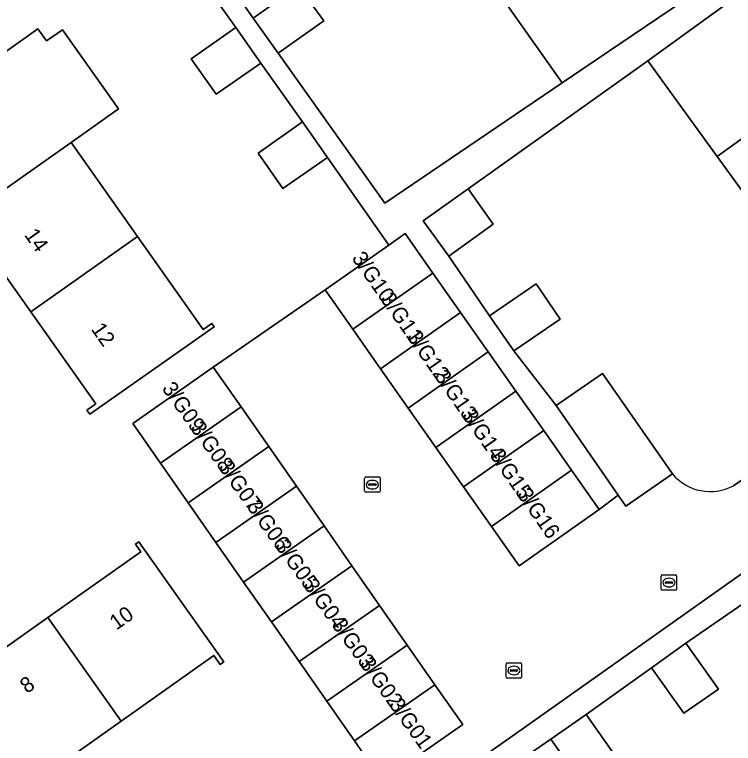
# Model space of a CAD drawing. Extents: x 159352 to 160617, y 385888 to 387323.
# Drawn here: x 160366.82 to 160413.66, y 386630 to 386677.5 of the extents above; entities that cross this region are included whole.
import ezdxf

# ---------------------------------------------------------------- set-up
doc = ezdxf.new("R2010")
doc.units = 0
for name, color, linetype in [('IMGEO_Erf', 7, 'Continuous'), ('IMGEO_Muur', 7, 'Continuous'), ('IMGEO_Pand', 7, 'Continuous'), ('IMGEO_Pand_nummerreeks', 7, 'Continuous'), ('IMGEO_Rijbaan_lokaal_open', 7, 'Continuous'), ('IMGEO_Rioolput', 7, 'Continuous'), ('IMGEO_Voetpad_open', 7, 'Continuous')]:
    doc.layers.add(name, color=color, linetype=linetype)

msp = doc.modelspace()

# ---------------------------------------------------------------- linework, layer by layer
at = {"layer": 'IMGEO_Erf'}
for points in [[(160379.657, 386681.144), (160382.362, 386677.264), (160385.329, 386679.377), (160386.961, 386677.085), (160383.994, 386674.972), (160390.944, 386665.212), (160402.496, 386673.041), (160398.159, 386679.214)], [(160379.939, 386643.092), (160378.134, 386645.679), (160376.328, 386648.265), (160374.523, 386650.852), (160379.768, 386654.513), (160387.047, 386659.554), (160391.2, 386662.476), (160387.203, 386668.188), (160384.302, 386666.158), (160382.682, 386668.473), (160385.583, 386670.503), (160382.856, 386674.33), (160379.955, 386672.3), (160378.335, 386674.615), (160381.236, 386676.645), (160378.512, 386680.475)], [(160366.295, 386675.121), (160368.342, 386676.568), (160368.899, 386675.779), (160369.935, 386676.511), (160373.585, 386671.347), (160370.502, 386669.168), (160374.84, 386663.03), (160379.117, 386656.979), (160379.669, 386657.368), (160379.824, 386657.147), (160371.73, 386651.445), (160371.537, 386651.72), (160372.118, 386652.129), (160367.882, 386658.113), (160363.54, 386664.247)], [(160417.649, 386658.199), (160414.225, 386660.097), (160417.037, 386662.137), (160412.607, 386668.245), (160408.088, 386674.477), (160396.365, 386666.142), (160398.001, 386663.841), (160395.106, 386661.749), (160397.768, 386657.865), (160400.795, 386659.942), (160402.367, 386657.653), (160399.34, 386655.576), (160402.102, 386652.009), (160405.136, 386654.113), (160409.68, 386647.564)], [(160413.656, 386646.793), (160420.247, 386651.457), (160419.93, 386655.053), (160417.649, 386658.199)], [(160448.251, 386638.759), (160448.013, 386639.218), (160439.789, 386652.073), (160436.976, 386650.17), (160434.649, 386653.469), (160428.913, 386649.412), (160431.1, 386646.388), (160428.945, 386644.883), (160426.783, 386647.871), (160422.907, 386645.159), (160425.075, 386642.18), (160422.758, 386640.562), (160420.623, 386643.497), (160416.845, 386640.827), (160418.856, 386637.838), (160416.581, 386636.249), (160414.543, 386639.279), (160410.564, 386636.52), (160412.692, 386633.533), (160410.435, 386631.957), (160408.322, 386634.924), (160404.069, 386631.88), (160406.12, 386628.944)], [(160356.66, 386629.471), (160362.82, 386633.832), (160368.982, 386638.193), (160375.048, 386642.487), (160374.696, 386642.984), (160374.914, 386643.139), (160377.802, 386639.058), (160380.459, 386635.304), (160380.218, 386635.134), (160379.801, 386635.723), (160373.76, 386631.447), (160367.599, 386627.086)], [(160390.238, 386628.336), (160388.966, 386630.158), (160387.161, 386632.745), (160385.356, 386635.331), (160383.55, 386637.918), (160381.745, 386640.505), (160379.939, 386643.092)], [(160403.814, 386627.334), (160401.763, 386630.269), (160395.686, 386626.073)]]:
    msp.add_lwpolyline(points, dxfattribs=at)
msp.add_arc((160412.139, 386649.609), 3.198, 219.7397, 298.3119, dxfattribs=at)
at = {"layer": 'IMGEO_Muur'}
for points in [[(160379.768, 386654.513), (160387.047, 386659.554)], [(160420.247, 386651.457), (160413.656, 386646.793)]]:
    msp.add_lwpolyline(points, dxfattribs=at)
msp.add_arc((160412.139, 386649.609), 3.198, 219.7397, 298.3119, dxfattribs=at)
at = {"layer": 'IMGEO_Pand'}
for points in [[(160398.159, 386679.214), (160402.496, 386673.041), (160406.263, 386675.594), (160410.401, 386678.399), (160410.216, 386678.671), (160409.768, 386678.368), (160405.512, 386684.383)], [(160419.797, 386673.461), (160415.554, 386679.312), (160416.181, 386679.766), (160415.905, 386680.147), (160411.858, 386677.212), (160408.088, 386674.477), (160412.607, 386668.245)], [(160382.362, 386677.264), (160383.994, 386674.972), (160386.961, 386677.085), (160385.329, 386679.377)], [(160368.342, 386676.568), (160366.295, 386675.121), (160366.165, 386675.305), (160359.198, 386670.381), (160363.54, 386664.247), (160370.502, 386669.168), (160373.585, 386671.347), (160369.935, 386676.511), (160368.899, 386675.779)], [(160378.335, 386674.615), (160379.955, 386672.3), (160382.856, 386674.33), (160381.236, 386676.645)], [(160424.227, 386667.353), (160419.797, 386673.461), (160412.607, 386668.245), (160417.037, 386662.137)], [(160382.682, 386668.473), (160384.302, 386666.158), (160387.203, 386668.188), (160385.583, 386670.503)], [(160374.84, 386663.03), (160370.502, 386669.168), (160363.54, 386664.247), (160367.882, 386658.113)], [(160396.365, 386666.142), (160393.436, 386664.06), (160395.106, 386661.749), (160398.001, 386663.841)], [(160367.882, 386658.113), (160372.118, 386652.129), (160371.537, 386651.72), (160371.73, 386651.445), (160379.824, 386657.147), (160379.669, 386657.368), (160379.117, 386656.979), (160374.84, 386663.03)], [(160394.069, 386660.654), (160392.262, 386663.223), (160391.2, 386662.476), (160387.047, 386659.554), (160388.853, 386656.986)], [(160390.66, 386654.418), (160395.875, 386658.086), (160394.069, 386660.654), (160388.853, 386656.986)], [(160397.768, 386657.865), (160399.34, 386655.576), (160402.367, 386657.653), (160400.795, 386659.942)], [(160392.466, 386651.849), (160397.682, 386655.517), (160395.875, 386658.086), (160390.66, 386654.418)], [(160394.273, 386649.28), (160399.488, 386652.949), (160397.682, 386655.517), (160392.466, 386651.849)], [(160374.523, 386650.852), (160376.328, 386648.265), (160381.573, 386651.926), (160379.768, 386654.513)], [(160405.136, 386654.113), (160402.102, 386652.009), (160406.144, 386646.184), (160406.647, 386645.459), (160409.68, 386647.564)], [(160396.079, 386646.712), (160401.295, 386650.38), (160399.488, 386652.949), (160394.273, 386649.28)], [(160378.134, 386645.679), (160383.379, 386649.339), (160381.573, 386651.926), (160376.328, 386648.265)], [(160397.886, 386644.143), (160403.101, 386647.812), (160401.295, 386650.38), (160396.079, 386646.712)], [(160379.939, 386643.092), (160385.184, 386646.753), (160383.379, 386649.339), (160378.134, 386645.679)], [(160399.693, 386641.574), (160404.908, 386645.243), (160403.101, 386647.812), (160397.886, 386644.143)], [(160381.745, 386640.505), (160386.99, 386644.166), (160385.184, 386646.753), (160379.939, 386643.092)], [(160383.55, 386637.918), (160388.795, 386641.579), (160386.99, 386644.166), (160381.745, 386640.505)], [(160373.76, 386631.447), (160379.801, 386635.723), (160380.218, 386635.134), (160380.459, 386635.304), (160377.802, 386639.058), (160374.914, 386643.139), (160374.696, 386642.984), (160375.048, 386642.487), (160368.982, 386638.193)], [(160385.356, 386635.331), (160390.601, 386638.992), (160388.795, 386641.579), (160383.55, 386637.918)], [(160387.161, 386632.745), (160392.406, 386636.406), (160390.601, 386638.992), (160385.356, 386635.331)], [(160367.599, 386627.086), (160373.76, 386631.447), (160368.982, 386638.193), (160362.82, 386633.832)], [(160388.966, 386630.158), (160394.212, 386633.819), (160392.406, 386636.406), (160387.161, 386632.745)], [(160408.322, 386634.924), (160410.435, 386631.957), (160412.692, 386633.533), (160410.564, 386636.52)], [(160396.017, 386631.232), (160394.212, 386633.819), (160388.966, 386630.158), (160390.238, 386628.336), (160390.772, 386627.571), (160391.077, 386627.784)], [(160401.763, 386630.269), (160403.814, 386627.334), (160406.12, 386628.944), (160404.069, 386631.88)]]:
    msp.add_lwpolyline(points, close=True, dxfattribs=at)
at = {"layer": 'IMGEO_Rijbaan_lokaal_open'}
for points in [[(160392.489, 386625.721), (160400.403, 386631.301), (160428.088, 386650.897), (160436.704, 386656.955), (160434.078, 386661.242), (160428.231, 386657.105), (160420.247, 386651.457), (160413.656, 386646.793)], [(160396.079, 386646.712), (160394.273, 386649.28), (160392.466, 386651.849), (160390.66, 386654.418), (160388.853, 386656.986), (160387.047, 386659.554), (160379.768, 386654.513), (160381.573, 386651.926), (160383.379, 386649.339), (160385.184, 386646.753), (160386.99, 386644.166), (160388.795, 386641.579), (160390.601, 386638.992), (160392.406, 386636.406), (160394.212, 386633.819), (160396.017, 386631.232), (160391.077, 386627.784)], [(160409.68, 386647.564), (160406.647, 386645.459), (160406.144, 386646.184), (160404.908, 386645.243), (160399.693, 386641.574), (160397.886, 386644.143), (160396.079, 386646.712)]]:
    msp.add_lwpolyline(points, dxfattribs=at)
msp.add_arc((160412.139, 386649.609), 3.198, 219.7397, 298.3119, dxfattribs=at)
at = {"layer": 'IMGEO_Rioolput'}
for p, q in [((160389.63, 386646.435), (160389.63, 386647.287)), ((160389.705, 386647.361), (160390.557, 386647.361)), ((160390.631, 386647.287), (160390.631, 386646.435)), ((160389.889, 386646.855), (160389.889, 386646.867)), ((160390.327, 386646.818), (160389.929, 386646.818)), ((160389.932, 386646.904), (160390.33, 386646.904)), ((160390.118, 386647.141), (160390.143, 386647.141)), ((160390.373, 386646.867), (160390.373, 386646.855)), ((160390.557, 386646.361), (160389.705, 386646.361)), ((160390.141, 386646.581), (160390.116, 386646.581)), ((160408.957, 386640.053), (160408.957, 386640.905)), ((160409.032, 386640.979), (160409.884, 386640.979)), ((160409.445, 386640.759), (160409.47, 386640.759)), ((160409.958, 386640.905), (160409.958, 386640.053)), ((160409.216, 386640.473), (160409.216, 386640.485)), ((160409.654, 386640.436), (160409.256, 386640.436)), ((160409.259, 386640.522), (160409.657, 386640.522)), ((160409.468, 386640.199), (160409.443, 386640.199)), ((160409.7, 386640.485), (160409.7, 386640.473)), ((160409.884, 386639.979), (160409.032, 386639.979)), ((160398.856, 386634.323), (160398.856, 386635.175)), ((160398.931, 386635.249), (160399.783, 386635.249)), ((160399.344, 386635.029), (160399.369, 386635.029)), ((160399.857, 386635.175), (160399.857, 386634.323)), ((160399.115, 386634.743), (160399.115, 386634.755)), ((160399.553, 386634.706), (160399.155, 386634.706)), ((160399.158, 386634.792), (160399.556, 386634.792)), ((160399.367, 386634.469), (160399.342, 386634.469)), ((160399.599, 386634.755), (160399.599, 386634.743)), ((160399.783, 386634.249), (160398.931, 386634.249))]:
    msp.add_line(p, q, dxfattribs=at)
for points in [[(160389.63, 386646.435), (160389.63, 386647.287)], [(160389.705, 386647.361), (160390.557, 386647.361)], [(160390.631, 386647.287), (160390.631, 386646.435)], [(160390.557, 386646.361), (160389.705, 386646.361)], [(160408.957, 386640.053), (160408.957, 386640.905)], [(160409.032, 386640.979), (160409.884, 386640.979)], [(160409.958, 386640.905), (160409.958, 386640.053)], [(160409.884, 386639.979), (160409.032, 386639.979)], [(160398.856, 386634.323), (160398.856, 386635.175)], [(160398.931, 386635.249), (160399.783, 386635.249)], [(160399.857, 386635.175), (160399.857, 386634.323)], [(160399.783, 386634.249), (160398.931, 386634.249)]]:
    msp.add_lwpolyline(points, dxfattribs=at)
for centre, radius, start, end in [((160389.707, 386647.285), 0.0765, 91.552, 178.448), ((160389.707, 386647.285), 0.0765, 91.552, 178.448), ((160390.555, 386647.285), 0.0765, 1.552, 88.448), ((160390.555, 386647.285), 0.0765, 1.552, 88.448), ((160389.929, 386646.864), 0.0403, 85.8775, 175.7526), ((160389.926, 386646.854), 0.0366, 178.938, 274.7102), ((160390.33, 386646.861), 0.043, 264.8664, 352.4533), ((160390.334, 386646.866), 0.0386, 1.7309, 96.639), ((160389.707, 386646.437), 0.0765, 181.552, 268.448), ((160389.707, 386646.437), 0.0765, 181.552, 268.448), ((160390.555, 386646.437), 0.0765, 271.552, 358.448), ((160390.555, 386646.437), 0.0765, 271.552, 358.448), ((160409.034, 386640.903), 0.0765, 91.552, 178.448), ((160409.034, 386640.903), 0.0765, 91.552, 178.448), ((160409.882, 386640.903), 0.0765, 1.552, 88.448), ((160409.882, 386640.903), 0.0765, 1.552, 88.448), ((160409.256, 386640.482), 0.0403, 85.8775, 175.7526), ((160409.253, 386640.472), 0.0366, 178.938, 274.7102), ((160409.657, 386640.479), 0.043, 264.8664, 352.4533), ((160409.661, 386640.484), 0.0386, 1.7309, 96.639), ((160409.034, 386640.055), 0.0765, 181.552, 268.448), ((160409.034, 386640.055), 0.0765, 181.552, 268.448), ((160409.882, 386640.055), 0.0765, 271.552, 358.448), ((160409.882, 386640.055), 0.0765, 271.552, 358.448), ((160398.933, 386635.173), 0.0765, 91.552, 178.448), ((160398.933, 386635.173), 0.0765, 91.552, 178.448), ((160399.781, 386635.173), 0.0765, 1.552, 88.448), ((160399.781, 386635.173), 0.0765, 1.552, 88.448), ((160399.155, 386634.752), 0.0403, 85.8775, 175.7526), ((160399.152, 386634.742), 0.0366, 178.938, 274.7102), ((160399.556, 386634.749), 0.043, 264.8664, 352.4533), ((160399.56, 386634.754), 0.0386, 1.7309, 96.639), ((160398.933, 386634.325), 0.0765, 181.552, 268.448), ((160398.933, 386634.325), 0.0765, 181.552, 268.448), ((160399.781, 386634.325), 0.0765, 271.552, 358.448), ((160399.781, 386634.325), 0.0765, 271.552, 358.448)]:
    msp.add_arc(centre, radius, start, end, dxfattribs=at)
for centre, major_axis, ratio, start_param, end_param in [((160390.117, 386646.861), (-0.387, 0.002), 0.722429, 4.712389, 7.853982), ((160390.142, 386646.861), (-0.39, 0.002), 0.717154, 1.570796, 4.712389), ((160409.444, 386640.479), (-0.387, 0.002), 0.722429, 4.712389, 7.853982), ((160409.469, 386640.479), (-0.39, 0.002), 0.717154, 1.570796, 4.712389), ((160399.343, 386634.749), (-0.387, 0.002), 0.722429, 4.712389, 7.853982), ((160399.368, 386634.749), (-0.39, 0.002), 0.717154, 1.570796, 4.712389)]:
    msp.add_ellipse(centre, major_axis=major_axis, ratio=ratio, start_param=start_param, end_param=end_param, dxfattribs=at)
at = {"layer": 'IMGEO_Voetpad_open'}
for points in [[(160420.106, 386684.433), (160410.401, 386678.399), (160406.263, 386675.594), (160402.496, 386673.041), (160390.944, 386665.212), (160383.994, 386674.972), (160382.362, 386677.264), (160379.657, 386681.144), (160378.025, 386683.436), (160375.32, 386687.317), (160373.688, 386689.609), (160370.984, 386693.49), (160369.352, 386695.782), (160367.29, 386698.811), (160365.022, 386702.043)], [(160378.512, 386680.475), (160381.236, 386676.645), (160382.856, 386674.33), (160385.583, 386670.503), (160387.203, 386668.188), (160391.2, 386662.476), (160392.262, 386663.223), (160394.069, 386660.654), (160395.875, 386658.086), (160397.682, 386655.517), (160399.488, 386652.949), (160401.295, 386650.38), (160403.101, 386647.812), (160404.908, 386645.243), (160406.144, 386646.184), (160402.102, 386652.009), (160399.34, 386655.576), (160397.768, 386657.865), (160395.106, 386661.749), (160393.436, 386664.06), (160396.365, 386666.142), (160408.088, 386674.477), (160411.858, 386677.212), (160415.905, 386680.147)], [(160395.686, 386626.073), (160401.763, 386630.269), (160404.069, 386631.88), (160408.322, 386634.924), (160410.564, 386636.52), (160414.543, 386639.279), (160416.845, 386640.827), (160420.623, 386643.497), (160422.907, 386645.159), (160426.783, 386647.871), (160428.913, 386649.412), (160434.649, 386653.469), (160437.573, 386655.537), (160436.704, 386656.955), (160428.088, 386650.897), (160400.403, 386631.301), (160392.489, 386625.721)]]:
    msp.add_lwpolyline(points, dxfattribs=at)

# ---------------------------------------------------------------- texts
at = {"layer": 'IMGEO_Pand_nummerreeks'}
for s, rotation, p in [('14', 305.2928, (160367.418, 386663.13)), ('3/G10', 304.9674, (160388.754, 386661.622)), ('3/G11', 304.9684, (160390.611, 386658.967)), ('12', 305.2928, (160371.767, 386656.987)), ('3/G12', 304.9684, (160392.339, 386656.495)), ('3/G13', 304.9684, (160394.138, 386653.923)), ('3/G09', 305.6889, (160376.382, 386653.119)), ('3/G14', 304.9684, (160395.934, 386651.356)), ('3/G08', 305.6889, (160378.227, 386650.551)), ('3/G15', 304.9684, (160397.729, 386648.789)), ('3/G07', 305.6889, (160380.066, 386647.99)), ('3/G16', 304.9684, (160399.524, 386646.222)), ('3/G06', 305.6889, (160381.907, 386645.427)), ('3/G05', 305.6889, (160383.748, 386642.864)), ('3/G04', 305.6889, (160385.59, 386640.301)), ('10', 35.2918, (160373.458, 386637.342)), ('3/G03', 305.6889, (160387.431, 386637.738)), ('3/G02', 305.6889, (160389.268, 386635.18)), ('8', 35.2918, (160367.623, 386633.213)), ('3/G01', 305.6893, (160391.177, 386632.521))]:
    msp.add_text(s, height=1, rotation=rotation, dxfattribs=at).set_placement(p)

doc.saveas('drawing.dxf')
